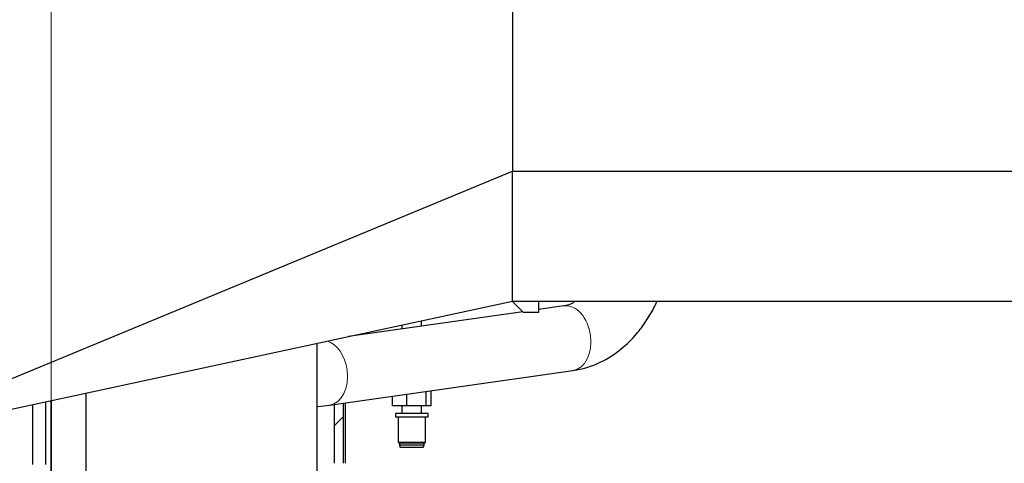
# Model space of a CAD drawing. Header units: inches. Extents: x 0 to 20790, y -12 to 14700.
# Tile 356 of 359: x 19145 to 20049, y 10366 to 10773. Entities that reach past the tile are written whole.
import ezdxf

# ---------------------------------------------------------------- set-up
doc = ezdxf.new("R2010")
doc.units = ezdxf.units.IN
doc.layers.add('1', color=7, linetype='Continuous', true_color=0xffffff)
doc.layers.add('254', color=7, linetype='Continuous', true_color=0xffffff)
doc.styles.add('latin_extended', font='simplex.shx')
doc.dimstyles.get("Standard").update_dxf_attribs({"dimtxt": 0.18, "dimasz": 0.18, "dimexe": 0.18, "dimexo": 0.0625, "dimgap": 0.09, "dimtad": 0, "dimtih": 1, "dimtoh": 1, "dimdec": 4, "dimzin": 0, "dimdsep": 46, "dimtxsty": 'Standard', "dimcen": 0.09, "dimadec": 0, "dimazin": 0, "dimtfac": 1, "dimtdec": 4, "dimtofl": 0, "dimtmove": 0, "dimatfit": 3, "dimfxl": 1, "dimtolj": 1, "dimtzin": 0, "dimarcsym": 0})

# ---------------------------------------------------------------- blocks, each defined once
blk = doc.blocks.new('_U10')
at = {"layer": '254', "color": 3, "linetype": 'Continuous', "lineweight": 13, "transparency": 16777216}
for p, q in [((20458.74, 11327.39), (20458.74, 7971.96)), ((19173.74, 9379.96), (19173.74, 7971.96)), ((20336.24, 8006.96), (19296.24, 8006.96))]:
    blk.add_line(p, q, dxfattribs=at)
at = {"layer": '254', "color": 3, "transparency": 16777216}
for points in [[(19296.24, 8027.37), (19296.24, 7986.54), (19173.74, 8006.96)], [(20336.24, 7986.54), (20336.24, 8027.37), (20458.74, 8006.96)]]:
    blk.add_solid(points, dxfattribs=at)
at = {"layer": 'Defpoints', "color": 0, "transparency": 16777216}
for p in [(20458.74, 11362.39), (19173.74, 9414.96), (19173.74, 8006.96)]:
    blk.add_point(p, dxfattribs=at)
at = {"layer": '254', "color": 2, "lineweight": 13, "transparency": 16777216, "insert": (19571.7, 8190.71), "char_height": 122.5, "attachment_point": 1, "style": 'latin_extended'}
blk.add_mtext('\\A1;1285', dxfattribs=at)
blk = doc.blocks.new('_U11')
at = {"layer": '254', "color": 3, "linetype": 'Continuous', "lineweight": 13, "transparency": 16777216}
for p, q in [((19173.74, 9449.96), (19173.74, 12477.42)), ((19878.74, 12147.96), (19878.74, 12477.42)), ((19296.24, 12442.42), (19756.24, 12442.42))]:
    blk.add_line(p, q, dxfattribs=at)
at = {"layer": '254', "color": 3, "transparency": 16777216}
for points in [[(19296.24, 12462.84), (19296.24, 12422.01), (19173.74, 12442.42)], [(19756.24, 12422.01), (19756.24, 12462.84), (19878.74, 12442.42)]]:
    blk.add_solid(points, dxfattribs=at)
at = {"layer": 'Defpoints', "color": 0, "transparency": 16777216}
for p in [(19878.74, 12442.42), (19878.74, 12112.96), (19173.74, 9414.96)]:
    blk.add_point(p, dxfattribs=at)
at = {"layer": '254', "color": 2, "lineweight": 13, "transparency": 16777216, "insert": (19354.36, 12626.17), "char_height": 122.5, "attachment_point": 1, "style": 'latin_extended'}
blk.add_mtext('\\A1;705', dxfattribs=at)

msp = doc.modelspace()

# ---------------------------------------------------------------- linework, layer by layer
at = {"layer": '1', "color": 2, "linetype": 'Continuous', "lineweight": 25}
for p, q in [((19597.239, 10799.801), (19597.239, 10634.116)), ((18997.16, 10385.518), (19597.239, 10634.116)), ((19597.239, 10634.116), (20374.884, 10634.116)), ((19597.239, 10514.908), (19597.239, 10634.116)), ((18997.16, 10385.518), (19597.239, 10514.908)), ((19596.911, 10514.838), (19607.231, 10504.518)), ((19597.239, 10514.908), (20257.833, 10514.908)), ((19621.231, 10514.909), (19621.231, 10504.518)), ((19606.561, 10505.188), (19446.75, 10482.459)), ((19621.231, 10504.518), (19607.231, 10504.518)), ((19644.295, 10510.554), (19621.228, 10507.274)), ((19495.74, 10493.022), (19495.74, 10489.426)), ((19513.74, 10491.986), (19513.74, 10496.904)), ((19417.74, 10476.204), (19417.74, 10192.218)), ((19429.34, 10419.379), (19652.743, 10451.152)), ((19205.74, 10430.491), (19205.74, 10172.958)), ((19500.243, 10418.596), (19500.243, 10429.463)), ((19518.01, 10418.596), (19518.01, 10431.99)), ((19522.508, 10418.596), (19522.508, 10432.63)), ((19173.74, 10281.708), (19173.74, 10423.593)), ((19173.74, 10423.592), (19173.74, 10281.709)), ((19441.74, 10421.144), (19441.74, 10408.689)), ((19441.96, 10365.959), (19441.96, 10421.174)), ((19443.96, 10365.958), (19443.96, 10421.458)), ((19486.973, 10418.596), (19486.973, 10427.576)), ((19433.74, 10365.96), (19433.74, 10420.01)), ((19500.243, 10418.596), (19486.973, 10418.596)), ((19489.74, 10411.796), (19489.74, 10408.296)), ((19519.74, 10411.796), (19489.74, 10411.796)), ((19495.74, 10418.596), (19495.74, 10411.796)), ((19518.01, 10418.596), (19500.243, 10418.596)), ((19513.74, 10411.796), (19513.74, 10418.596)), ((19522.508, 10418.596), (19518.01, 10418.596)), ((19519.74, 10408.296), (19519.74, 10411.796)), ((19441.74, 10408.689), (19433.74, 10400.689)), ((19519.74, 10408.296), (19489.74, 10408.296)), ((19492.24, 10408.296), (19492.24, 10385.096)), ((19517.24, 10385.096), (19517.24, 10408.296)), ((19492.24, 10385.096), (19493.44, 10384.596)), ((19517.24, 10385.096), (19492.24, 10385.096)), ((19493.44, 10384.596), (19493.44, 10382.596)), ((19516.04, 10384.596), (19493.44, 10384.596)), ((19516.04, 10384.596), (19517.24, 10385.096)), ((19516.04, 10382.596), (19516.04, 10384.596)), ((19493.44, 10382.596), (19494.24, 10380.596)), ((19516.04, 10382.596), (19493.44, 10382.596)), ((19515.24, 10380.596), (19494.24, 10380.596)), ((19515.24, 10380.596), (19516.04, 10382.596))]:
    msp.add_line(p, q, dxfattribs=at)
at = {"layer": '1', "color": 110, "linetype": 'Continuous', "lineweight": 13}
for p, q in [((19652.742, 10451.152), (19652.743, 10451.152)), ((19429.165, 10419.356), (19429.34, 10419.379))]:
    msp.add_line(p, q, dxfattribs=at)
for centre, start_param, end_param in [((19648.519, 10480.853), 1.5593528, 3.1416356), ((19425.116, 10449.08), 1.5593528, 2.8330722), ((19648.519, 10480.853), 0, 1.5593528), ((19425.116, 10449.08), 0, 1.5593528)]:
    msp.add_ellipse(centre, major_axis=(4.224, -29.701), ratio=0.6830231, start_param=start_param, end_param=end_param, dxfattribs=at)
at = {"layer": '1', "color": 2, "linetype": 'Continuous', "lineweight": 25}
for points, degree in [([(19653.437, 10513.547), (19650.436, 10511.925), (19647.401, 10510.931), (19644.302, 10510.555)], 3), ([(19168.74, 10364.958), (19168.74, 10422.515)], 1), ([(19156.74, 10419.928), (19156.74, 10364.958)], 1)]:
    msp.add_open_spline(points, degree=degree, dxfattribs=at)
for points, knots in [([(19652.752, 10451.153), (19661.506, 10452.455), (19676.992, 10457.149), (19696.56, 10469.693), (19710.229, 10483.202), (19719.814, 10495.971), (19725.795, 10506.146), (19728.894, 10512.497), (19729.906, 10514.718)], [0, 0, 0, 0, 0.2646025, 0.4930445, 0.6755792, 0.808291, 0.9341134, 1, 1, 1, 1]), ([(19417.778, 10417.945), (19418.004, 10417.969), (19421.988, 10418.411), (19425.757, 10418.907), (19429.152, 10419.42)], [0, 0, 0, 0, 0.0565857, 1, 1, 1, 1])]:
    msp.add_open_spline(points, degree=3, knots=knots, dxfattribs=at)

# ---------------------------------------------------------------- dimensions: what is measured, and where the dimension line sits
at = {"layer": '254', "color": 2, "linetype": 'Continuous', "lineweight": 13}
for base, p1, p2, picture, middle in [((19878.74, 12442.425), (19173.74, 9414.958), (19878.74, 12112.958), '_U11', (19511.861, 12442.425)), ((19173.74, 8006.958), (20458.74, 11362.39), (19173.74, 9414.958), '_U10', (19775.868, 8006.958))]:
    dim = msp.add_linear_dim(base=base, p1=p1, p2=p2, dimstyle='Standard', override={"dimscale": 35, "dimtxt": 3.5, "dimasz": 3.5, "dimexe": 1, "dimexo": 1, "dimgap": 1.75, "dimtad": 1, "dimtih": 1, "dimtoh": 0, "dimdec": 2, "dimlfac": 1, "dimzin": 8, "dimdsep": 46, "dimlunit": 2, "dimtxsty": 'latin_extended', "dimsah": 1, "dimse1": 0, "dimse2": 0, "dimsd1": 0, "dimsd2": 0, "dimclrd": 3, "dimclre": 3, "dimclrt": 2, "dimtol": 0, "dimtm": -0.1, "dimtfac": 0.714286, "dimtdec": 3, "dimtofl": 1, "dimtmove": 0, "dimtzin": 8, "dimlwd": 13, "dimlwe": 13}, dxfattribs=at)
    dim.commit()
    dim.dimension.update_dxf_attribs({"geometry": picture, "text_midpoint": middle, "dimtype": 160})

doc.saveas('drawing.dxf')
